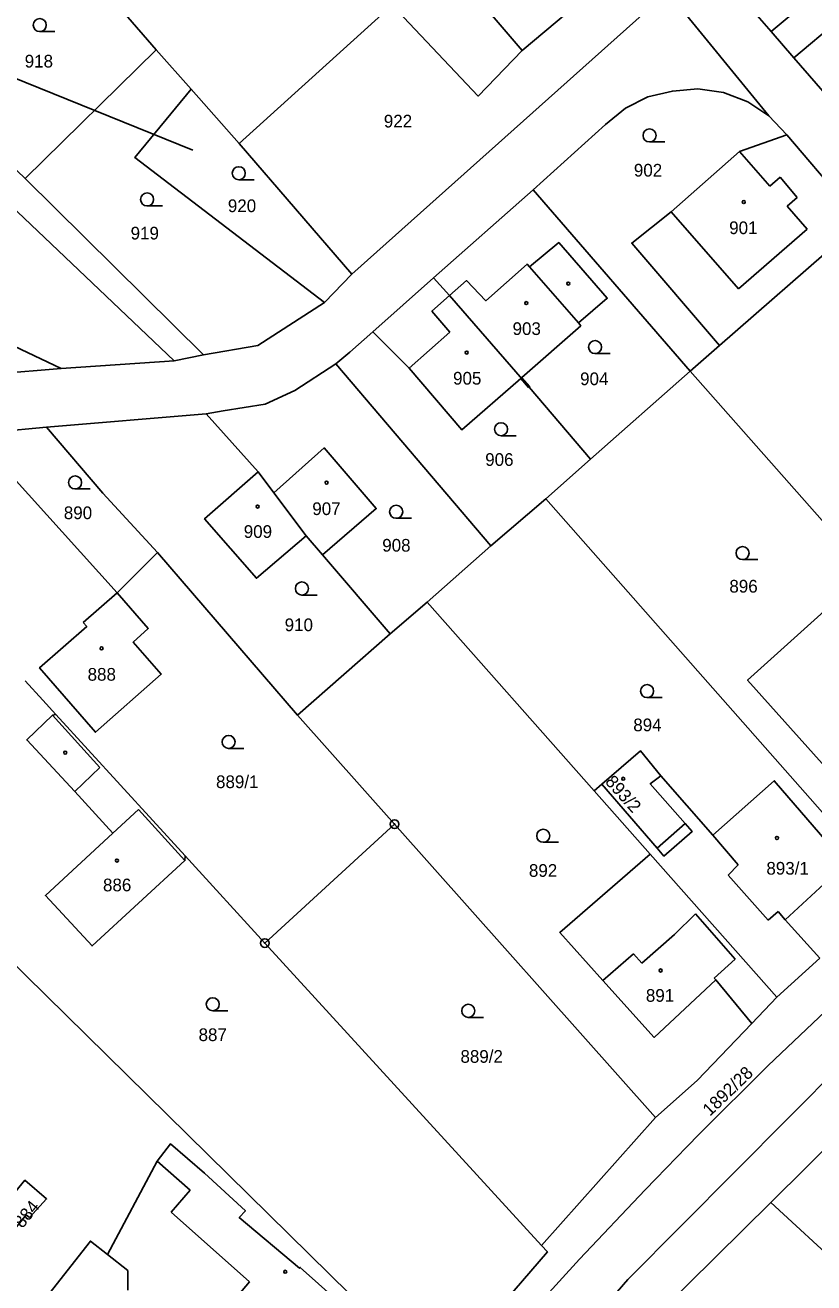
# Model space of a CAD drawing. Extents: x -587171 to -555306, y -1167727 to -1074732.
# Drawn here: x -560285.3 to -560194.6, y -1077700.6 to -1077555.8 of the extents above; entities that cross this region are included whole.
import ezdxf

# ---------------------------------------------------------------- set-up
doc = ezdxf.new("R2010")
doc.units = 0
for name, color, linetype in [('Hranice parcel', 7, 'Continuous'), ('Parcelní čísla', 7, 'Continuous'), ('Poz předměty', 7, 'Continuous'), ('Vnitřní kresba', 7, 'Continuous'), ('Značky bodu BP', 7, 'Continuous'), ('Značky budov', 7, 'Continuous'), ('Značky kultur', 7, 'Continuous')]:
    doc.layers.add(name, color=color, linetype=linetype)

msp = doc.modelspace()

# ---------------------------------------------------------------- linework, layer by layer
at = {"layer": 'Hranice parcel'}
for p, q in [((-560199.49, -1077556.57), (-560206.96, -1077547.95)), ((-560199.75, -1077566.27), (-560213.26, -1077549.74)), ((-560243.11, -1077553.53), (-560260.72, -1077569.43)), ((-560270.26, -1077558.67), (-560274.02, -1077554.33)), ((-560196.87, -1077559.58), (-560199.49, -1077556.57)), ((-560268.19, -1077594.44), (-560304.94, -1077559.59)), ((-560285.34, -1077573.49), (-560270.26, -1077558.67)), ((-560266.26, -1077563.19), (-560270.26, -1077558.67)), ((-560191.75, -1077565.49), (-560196.87, -1077559.58)), ((-560260.72, -1077569.43), (-560266.26, -1077563.19)), ((-560197.69, -1077568.46), (-560199.75, -1077566.27)), ((-560189.16, -1077578.48), (-560197.69, -1077568.46)), ((-560247.77, -1077584.47), (-560260.72, -1077569.43)), ((-560264.82, -1077593.78), (-560285.34, -1077573.49)), ((-560226.89, -1077574.78), (-560238.36, -1077584.89)), ((-560226.89, -1077574.78), (-560208.82, -1077595.66)), ((-560189.16, -1077578.48), (-560205.43, -1077592.7)), ((-560250.88, -1077587.73), (-560247.77, -1077584.47)), ((-560238.36, -1077584.89), (-560245.34, -1077591.1)), ((-560238.36, -1077584.89), (-560236.52, -1077586.94)), ((-560236.52, -1077586.94), (-560227.34, -1077597.47)), ((-560205.43, -1077592.7), (-560208.82, -1077595.66)), ((-560281.21, -1077595.33), (-560268.19, -1077594.44)), ((-560268.19, -1077594.44), (-560264.82, -1077593.78)), ((-560294.85, -1077596.46), (-560281.21, -1077595.33)), ((-560249.58, -1077594.8), (-560231.74, -1077615.74)), ((-560208.82, -1077595.66), (-560220.28, -1077605.76)), ((-560188.95, -1077618.11), (-560208.82, -1077595.66)), ((-560227.34, -1077597.47), (-560220.28, -1077605.76)), ((-560264.5, -1077600.57), (-560282.9, -1077602.07)), ((-560264.5, -1077600.57), (-560258.55, -1077607.21)), ((-560282.9, -1077602.07), (-560291.02, -1077602.87)), ((-560220.28, -1077605.76), (-560225.44, -1077610.33)), ((-560258.55, -1077607.21), (-560256.74, -1077609.63)), ((-560256.74, -1077609.63), (-560253.01, -1077614.59)), ((-560225.44, -1077610.33), (-560231.74, -1077615.74)), ((-560185.54, -1077655.58), (-560225.44, -1077610.33)), ((-560253.01, -1077614.59), (-560251.12, -1077616.79)), ((-560231.74, -1077615.74), (-560239.07, -1077622.24)), ((-560270.12, -1077616.52), (-560253.99, -1077635.22)), ((-560251.12, -1077616.79), (-560243.35, -1077625.86)), ((-560239.07, -1077622.24), (-560243.35, -1077625.86)), ((-560219.87, -1077643.92), (-560239.07, -1077622.24)), ((-560243.35, -1077625.86), (-560253.99, -1077635.22)), ((-560266.94, -1077651.42), (-560281.82, -1077635.16)), ((-560253.99, -1077635.22), (-560242.83, -1077647.77)), ((-560219.87, -1077643.92), (-560218.97, -1077643.15)), ((-560213.4, -1077651.24), (-560219.87, -1077643.92)), ((-560257.77, -1077661.45), (-560242.83, -1077647.77)), ((-560242.83, -1077647.77), (-560212.8, -1077681.54)), ((-560257.77, -1077661.45), (-560266.94, -1077651.42)), ((-560198.84, -1077667.68), (-560213.4, -1077651.24)), ((-560225.93, -1077696.26), (-560257.77, -1077661.45)), ((-560198.84, -1077667.68), (-560193.9, -1077663.18)), ((-560201.72, -1077670.69), (-560198.84, -1077667.68)), ((-560186.01, -1077677.89), (-560199.52, -1077691.31)), ((-560225.93, -1077696.26), (-560212.8, -1077681.54)), ((-560275.86, -1077697.3), (-560270.16, -1077686.56)), ((-560199.52, -1077691.31), (-560212.28, -1077703.89)), ((-560199.52, -1077691.31), (-560168.33, -1077720.16))]:
    msp.add_line(p, q, dxfattribs=at)
for points in [[(-560196.87, -1077559.58), (-560191.86, -1077555.36), (-560185.4, -1077549.92), (-560184.14, -1077551.46), (-560179.41, -1077547.36), (-560187.35, -1077537.99), (-560198.47, -1077547.52), (-560194.44, -1077552.3), (-560199.49, -1077556.57)], [(-560243.11, -1077553.53), (-560233.23, -1077563.99), (-560228.13, -1077558.76), (-560220.34, -1077552.13), (-560226.33, -1077545.19), (-560221.04, -1077540.75)], [(-560285.34, -1077573.49), (-560297.87, -1077561.55), (-560287.62, -1077551.2), (-560281.79, -1077545.31)], [(-560247.77, -1077584.47), (-560213.26, -1077553.69), (-560213.26, -1077549.74)], [(-560250.88, -1077587.73), (-560272.74, -1077571.04), (-560266.26, -1077563.19)], [(-560199.75, -1077566.27), (-560202.17, -1077564.66), (-560204.98, -1077563.58), (-560207.93, -1077563.14), (-560210.85, -1077563.41), (-560213.67, -1077564.07), (-560216.25, -1077565.36), (-560218.56, -1077567.25), (-560226.89, -1077574.78)], [(-560197.69, -1077568.46), (-560203.12, -1077570.37), (-560210.99, -1077577.3), (-560215.54, -1077580.91), (-560205.43, -1077592.7)], [(-560312.4, -1077568.89), (-560315.15, -1077573.69), (-560305.39, -1077581.46), (-560297.55, -1077587.6), (-560281.21, -1077595.33)], [(-560227.34, -1077597.47), (-560227.27, -1077597.41), (-560228.19, -1077596.36), (-560221.4, -1077590.42), (-560221.68, -1077590.09), (-560218.35, -1077587.25), (-560223.94, -1077580.84), (-560227.3, -1077583.65), (-560227.58, -1077583.32), (-560232.34, -1077587.54), (-560234.57, -1077585.22), (-560236.52, -1077586.94)], [(-560264.82, -1077593.78), (-560258.56, -1077592.68), (-560250.88, -1077587.73)], [(-560245.34, -1077591.1), (-560247.97, -1077593.44), (-560249.58, -1077594.8)], [(-560245.34, -1077591.1), (-560241.16, -1077595.29), (-560235.1, -1077602.39), (-560228.32, -1077596.47), (-560227.4, -1077597.52), (-560227.34, -1077597.47)], [(-560249.58, -1077594.8), (-560254.3, -1077597.86), (-560257.71, -1077599.44), (-560262.55, -1077600.19), (-560264.5, -1077600.57)], [(-560291.02, -1077602.87), (-560289.24, -1077605.17), (-560274.76, -1077621.16), (-560270.12, -1077616.52)], [(-560270.12, -1077616.52), (-560276.41, -1077609.68), (-560282.9, -1077602.07)], [(-560251.12, -1077616.79), (-560244.94, -1077611.45), (-560250.93, -1077604.47), (-560256.74, -1077609.63)], [(-560258.55, -1077607.21), (-560264.69, -1077612.62), (-560258.73, -1077619.48), (-560253.01, -1077614.59)], [(-560278.66, -1077624.57), (-560278.26, -1077625.03), (-560283.69, -1077629.77), (-560277.27, -1077637.19), (-560269.69, -1077630.5), (-560272.91, -1077626.81), (-560271.19, -1077625.25), (-560274.76, -1077621.16), (-560278.66, -1077624.57)], [(-560180.18, -1077650.61), (-560183.94, -1077646.25), (-560176.2, -1077639.31), (-560184.38, -1077629.98), (-560191.85, -1077621.89), (-560202.21, -1077631.2), (-560182.71, -1077652.96)], [(-560281.82, -1077635.16), (-560283.33, -1077633.51), (-560285.36, -1077631.28)], [(-560281.82, -1077635.16), (-560282.2, -1077635.22), (-560285.17, -1077638.07), (-560279.63, -1077644.01), (-560275.25, -1077648.8), (-560283.01, -1077655.98), (-560277.64, -1077661.78), (-560266.96, -1077651.97), (-560266.94, -1077651.42)], [(-560218.97, -1077643.15), (-560214.52, -1077639.35), (-560212.2, -1077642.2)], [(-560212.2, -1077642.2), (-560213.4, -1077643.12), (-560209.37, -1077647.71), (-560208.58, -1077648.61), (-560211.83, -1077651.45), (-560212.6, -1077650.55), (-560218.97, -1077643.15)], [(-560212.2, -1077642.2), (-560206.22, -1077649.03), (-560199.14, -1077642.77), (-560190.88, -1077652.33), (-560197.89, -1077658.77), (-560193.9, -1077663.18)], [(-560213.4, -1077651.24), (-560223.83, -1077660.24), (-560218.86, -1077665.77), (-560212.95, -1077672.31), (-560205.85, -1077665.7), (-560201.72, -1077670.69)], [(-560237.94, -1077711.73), (-560238.65, -1077711.03), (-560292.32, -1077658.28)], [(-560190.35, -1077666.55), (-560198.33, -1077674.11), (-560199.88, -1077675.57), (-560207.73, -1077683.4), (-560209.21, -1077684.91), (-560212.77, -1077688.59), (-560214, -1077689.86), (-560221.55, -1077697.81), (-560228.2, -1077705.12)], [(-560212.8, -1077681.54), (-560208.01, -1077677.27), (-560201.72, -1077670.69)], [(-560270.16, -1077686.56), (-560268.62, -1077684.55), (-560264.69, -1077687.95), (-560259.99, -1077692.27), (-560260.7, -1077693.04), (-560253.79, -1077698.88), (-560253.69, -1077698.77), (-560247.36, -1077704.43), (-560247.23, -1077704.28), (-560245.33, -1077705.94), (-560249.1, -1077710.26), (-560251, -1077708.68), (-560253.4, -1077711.37), (-560244.43, -1077719.71)], [(-560284.85, -1077693.05), (-560282.89, -1077690.9), (-560285.37, -1077688.75), (-560289.35, -1077693.54), (-560287.27, -1077695.26), (-560285.22, -1077692.71), (-560284.85, -1077693.05)], [(-560280.97, -1077704.03), (-560283.06, -1077702.4), (-560277.84, -1077695.75), (-560275.86, -1077697.3)], [(-560275.86, -1077697.3), (-560273.52, -1077699.14), (-560273.55, -1077701.41)], [(-560237.94, -1077711.73), (-560225.25, -1077697), (-560225.93, -1077696.26)]]:
    msp.add_lwpolyline(points, dxfattribs=at)
at = {"layer": 'Poz předměty'}
msp.add_line((-560289.51, -1077560.73), (-560266.04, -1077570.22), dxfattribs=at)
at = {"layer": 'Vnitřní kresba'}
for p, q in [((-560233.46, -1077552.54), (-560228.13, -1077558.76)), ((-560203.12, -1077570.37), (-560199.65, -1077574.34)), ((-560199.65, -1077574.34), (-560198.47, -1077573.32)), ((-560198.47, -1077573.32), (-560196.48, -1077575.64)), ((-560196.48, -1077575.64), (-560197.63, -1077576.65)), ((-560197.63, -1077576.65), (-560195.33, -1077579.29)), ((-560203.24, -1077586.15), (-560210.99, -1077577.3)), ((-560195.33, -1077579.29), (-560203.24, -1077586.15)), ((-560221.68, -1077590.09), (-560227.3, -1077583.65)), ((-560236.52, -1077586.94), (-560238.54, -1077588.72)), ((-560238.54, -1077588.72), (-560236.47, -1077591.14)), ((-560236.47, -1077591.14), (-560241.16, -1077595.29)), ((-560282.2, -1077635.22), (-560276.77, -1077641.24)), ((-560276.77, -1077641.24), (-560279.63, -1077644.01)), ((-560275.25, -1077648.8), (-560272.31, -1077646.08)), ((-560272.31, -1077646.08), (-560266.96, -1077651.97)), ((-560212.6, -1077650.55), (-560209.37, -1077647.71)), ((-560206.22, -1077649.03), (-560203.29, -1077652.45)), ((-560203.29, -1077652.45), (-560204.44, -1077653.62)), ((-560204.44, -1077653.62), (-560199.85, -1077658.81)), ((-560208.2, -1077658.1), (-560210.61, -1077660.47)), ((-560203.64, -1077663.29), (-560208.2, -1077658.1)), ((-560199.85, -1077658.81), (-560198.7, -1077657.83)), ((-560198.7, -1077657.83), (-560197.89, -1077658.77)), ((-560214.36, -1077663.78), (-560210.61, -1077660.47)), ((-560218.86, -1077665.77), (-560215.32, -1077662.69)), ((-560215.32, -1077662.69), (-560214.36, -1077663.78)), ((-560206.05, -1077665.48), (-560203.64, -1077663.29)), ((-560205.85, -1077665.7), (-560206.05, -1077665.48)), ((-560190.25, -1077674.24), (-560215.97, -1077700.17)), ((-560266.37, -1077689.9), (-560270.16, -1077686.56)), ((-560266.37, -1077689.9), (-560268.53, -1077692.43)), ((-560268.53, -1077692.43), (-560259.52, -1077700.43)), ((-560215.97, -1077700.17), (-560233.67, -1077720.45)), ((-560259.52, -1077700.43), (-560262.24, -1077703.64))]:
    msp.add_line(p, q, dxfattribs=at)
at = {"layer": 'Značky bodu BP'}
for centre, radius in [((-560242.83, -1077647.77), 0.5), ((-560242.83, -1077647.77), 0.0303), ((-560257.77, -1077661.45), 0.5), ((-560257.77, -1077661.45), 0.0303)]:
    msp.add_circle(centre, radius, dxfattribs=at)
at = {"layer": 'Značky budov'}
for centre in [(-560202.64, -1077576.18), (-560222.84, -1077585.56), (-560227.67, -1077587.81), (-560234.53, -1077593.5), (-560250.66, -1077608.47), (-560258.59, -1077611.22), (-560276.56, -1077627.54), (-560280.74, -1077639.54), (-560216.52, -1077642.55), (-560198.82, -1077649.36), (-560274.78, -1077651.96), (-560212.21, -1077664.61), (-560255.42, -1077699.28)]:
    msp.add_circle(centre, 0.175, dxfattribs=at)
at = {"layer": 'Značky kultur'}
for p, q in [((-560283.67, -1077556.57), (-560281.92, -1077556.57)), ((-560213.49, -1077569.27), (-560211.74, -1077569.27)), ((-560260.76, -1077573.62), (-560259.01, -1077573.62)), ((-560271.31, -1077576.63), (-560269.56, -1077576.63)), ((-560219.76, -1077593.62), (-560218.01, -1077593.62)), ((-560230.58, -1077603.07), (-560228.83, -1077603.07)), ((-560279.6, -1077609.2), (-560277.85, -1077609.2)), ((-560242.65, -1077612.57), (-560240.9, -1077612.57)), ((-560202.78, -1077617.33), (-560201.03, -1077617.33)), ((-560253.5, -1077621.4), (-560251.75, -1077621.4)), ((-560213.77, -1077633.21), (-560212.02, -1077633.21)), ((-560261.93, -1077639.06), (-560260.18, -1077639.06)), ((-560225.72, -1077649.86), (-560223.97, -1077649.86)), ((-560263.76, -1077669.25), (-560262.01, -1077669.25)), ((-560234.35, -1077670), (-560232.6, -1077670))]:
    msp.add_line(p, q, dxfattribs=at)
for centre in [(-560283.67, -1077555.82), (-560213.49, -1077568.52), (-560260.76, -1077572.87), (-560271.31, -1077575.88), (-560219.76, -1077592.87), (-560230.58, -1077602.32), (-560279.6, -1077608.45), (-560242.65, -1077611.82), (-560202.78, -1077616.58), (-560253.5, -1077620.65), (-560213.77, -1077632.46), (-560261.93, -1077638.31), (-560225.72, -1077649.11), (-560263.76, -1077668.5), (-560234.35, -1077669.25)]:
    msp.add_circle(centre, 0.75, dxfattribs=at)

# ---------------------------------------------------------------- texts
at = {"layer": 'Parcelní čísla'}
for s, p in [('918', (-560285.4, -1077560.7)), ('922', (-560244.07, -1077567.6)), ('902', (-560215.29, -1077573.25)), ('920', (-560262.02, -1077577.34)), ('901', (-560204.32, -1077579.87)), ('919', (-560273.21, -1077580.49)), ('903', (-560229.25, -1077591.48)), ('905', (-560236.1, -1077597.19)), ('904', (-560221.48, -1077597.25)), ('906', (-560232.4, -1077606.54)), ('890', (-560280.9, -1077612.67)), ('907', (-560252.3, -1077612.2)), ('909', (-560260.19, -1077614.83)), ('908', (-560244.25, -1077616.41)), ('896', (-560204.3, -1077621.12)), ('910', (-560255.48, -1077625.56)), ('888', (-560278.16, -1077631.26)), ('894', (-560215.36, -1077637.08)), ('889/1', (-560263.38, -1077643.62)), ('892', (-560227.37, -1077653.83)), ('893/1', (-560200.04, -1077653.58)), ('886', (-560276.39, -1077655.5)), ('891', (-560213.91, -1077668.21)), ('887', (-560265.39, -1077672.73)), ('889/2', (-560235.25, -1077675.23))]:
    msp.add_text(s, height=1.46, dxfattribs=at).set_placement(p)
for s, rotation, p in [('893/2', 312, (-560218.68, -1077642.95)), ('1892/28', 44, (-560206.53, -1077681.45)), ('884', 51, (-560285.66, -1077694.36))]:
    msp.add_text(s, height=1.46, rotation=rotation, dxfattribs=at).set_placement(p)

doc.saveas('drawing.dxf')
